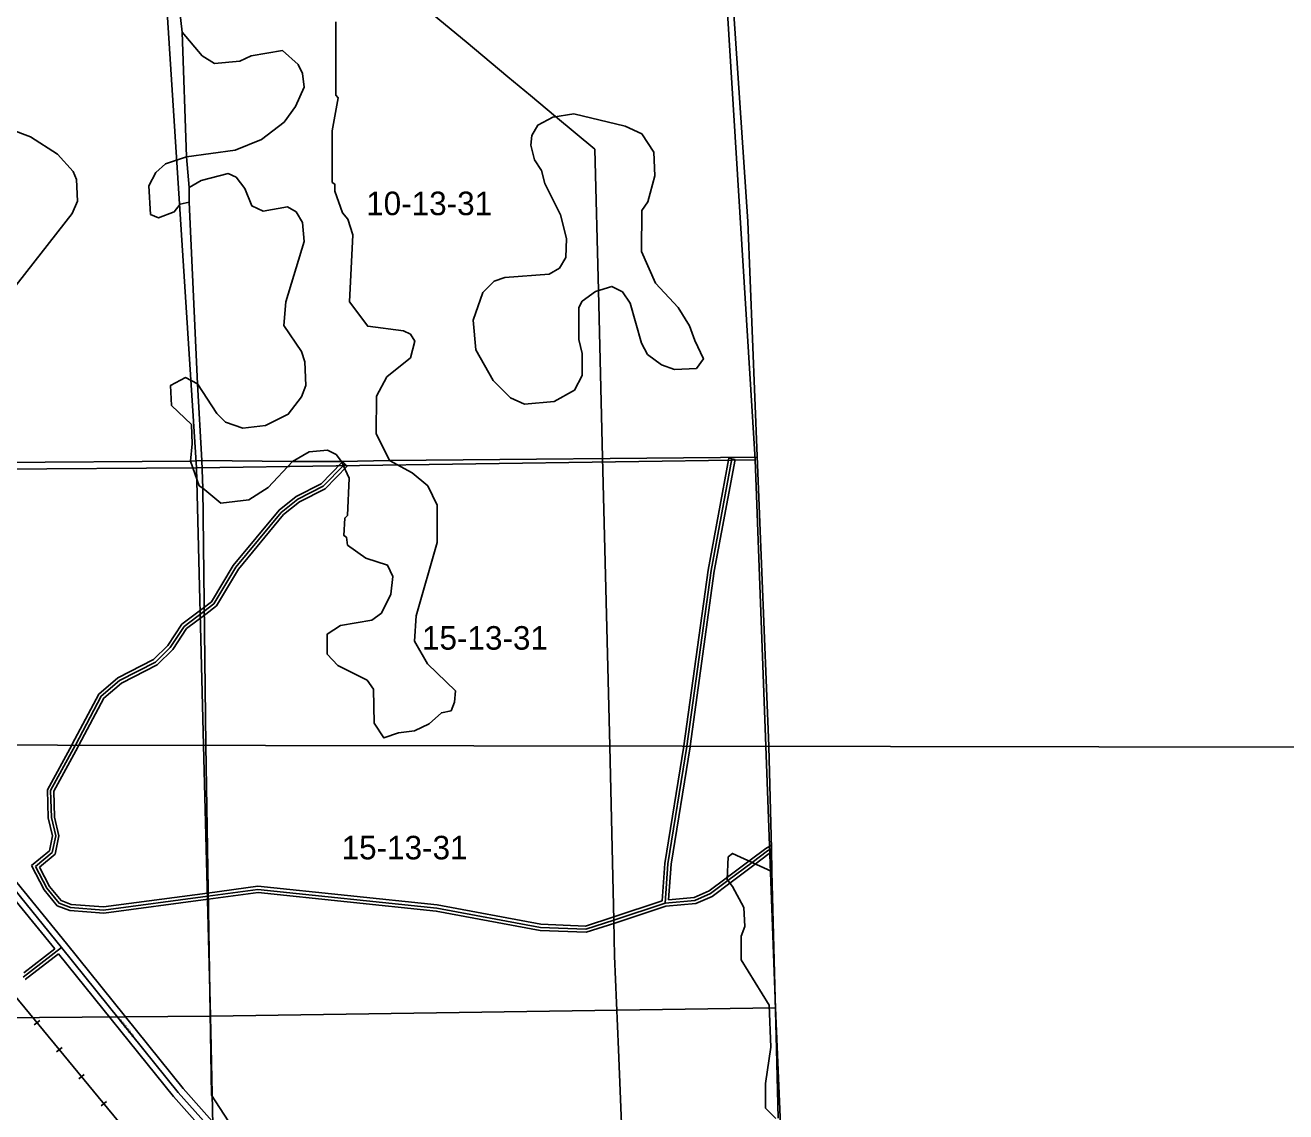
# Model space of a CAD drawing. Extents: x 457167 to 656239, y 1787309 to 1969297.
# Drawn here: x 600193 to 612242, y 1829281 to 1839669 of the extents above; entities that cross this region are included whole.
import ezdxf

# ---------------------------------------------------------------- set-up
doc = ezdxf.new("R2010")
doc.units = 0
for name, color, linetype in [('Level 1', 7, 'Continuous'), ('Level 10', 7, 'Continuous'), ('Level 13', 7, 'Continuous'), ('Level 14', 7, 'Continuous'), ('Level 2', 7, 'Continuous'), ('Level 31', 7, 'Continuous'), ('Level 32', 7, 'Continuous'), ('Level 34', 7, 'Continuous'), ('Level 37', 7, 'Continuous'), ('Level 5', 7, 'Continuous'), ('Level 55', 7, 'Continuous'), ('Level 63', 7, 'Continuous'), ('Level 7', 7, 'Continuous')]:
    doc.layers.add(name, color=color, linetype=linetype)

msp = doc.modelspace()

# ---------------------------------------------------------------- linework, layer by layer
at = {"layer": 'Level 1'}
for p, q in [((601829.377, 1835437.357), (601506.084, 1840473.56)), ((607170.807, 1835514.528), (606861.326, 1840518.581)), ((607170.807, 1835514.528), (601829.377, 1835437.357)), ((607272.597, 1832776.573), (607170.807, 1835514.528)), ((601829.377, 1835437.357), (596510.227, 1835404.137)), ((601896.789, 1832785.18), (601829.377, 1835437.357)), ((601962.587, 1830196.526), (601896.79, 1832785.18)), ((607365.612, 1830274.631), (607272.598, 1832776.573)), ((601962.587, 1830196.526), (596695.806, 1830155.9)), ((607365.612, 1830274.631), (601962.587, 1830196.526)), ((602079.82, 1824959.889), (601962.587, 1830196.526)), ((607365.612, 1830274.631), (607588.493, 1824953.327))]:
    msp.add_line(p, q, dxfattribs=at)
at = {"layer": 'Level 10'}
for points in [[(608855.535, 1847832.303), (608987.539, 1847323.296), (608998.541, 1846988.291), (609020.545, 1846333.28), (609027.547, 1846122.276), (609029.547, 1846076.276), (606536.52, 1845755.26), (606625.529, 1844604.242), (606637.532, 1843997.232), (606638.534, 1843800.23), (606643.535, 1843567.226), (606735.539, 1843182.221), (606755.54, 1842918.216), (606791.545, 1842386.208), (606805.546, 1842177.205), (606818.547, 1841987.202), (606942.56, 1840131.173), (606966.563, 1839777.168), (607099.577, 1837791.137), (607189.592, 1835549.102), (607300.473, 1832776.528)], [(607300.474, 1832776.528), (607300.612, 1832773.059), (607325.619, 1831796.044), (607330.62, 1831577.041), (607373.631, 1829879.014), (607390.636, 1829219.004)]]:
    msp.add_lwpolyline(points, dxfattribs=at)
at = {"layer": 'Level 13'}
msp.add_line((600541.357, 1830851.749), (600025.656, 1831485.959), dxfattribs=at)
msp.add_lwpolyline([(602034.863, 1829041.237), (601656.416, 1829466.141), (600541.357, 1830851.749)], dxfattribs=at)
at = {"layer": 'Level 14'}
for p, q in [((600587.909, 1830889.602), (600071.377, 1831524.833)), ((600474.896, 1830838.378), (599979.934, 1831447.083))]:
    msp.add_line(p, q, dxfattribs=at)
for points in [[(601990.058, 1829001.331), (601610.612, 1829427.354), (600512.647, 1830791.721)], [(602079.669, 1829081.144), (601702.22, 1829504.927), (600588.101, 1830889.366)]]:
    msp.add_lwpolyline(points, dxfattribs=at)
at = {"layer": 'Level 31'}
for p, q in [((606310.801, 1831275.936), (605818.462, 1831114.421)), ((600174.306, 1830568.67), (600541.357, 1830851.749))]:
    msp.add_line(p, q, dxfattribs=at)
for points in [[(606518.153, 1832777.781), (606749.477, 1834455.263), (606948.326, 1835523.066)], [(601900.411, 1834063.476), (601997.343, 1834137.515), (602206.467, 1834487.384), (602640.695, 1835011.835), (602799.165, 1835136.695), (603041.078, 1835261.436), (603238.512, 1835464.422), (603248.872, 1835475.006)], [(600672.42, 1832787.14), (600920.46, 1833255.846), (601095.86, 1833405.401), (601437.875, 1833579.801), (601579.817, 1833721.407), (601713.562, 1833921.207), (601900.411, 1834063.476)], [(600292.472, 1831627.372), (600451.296, 1831760.586), (600484.976, 1831918.713), (600443.511, 1832094.043), (600435.616, 1832352.23), (600669.728, 1832782.051), (600672.421, 1832787.14)], [(606310.801, 1831275.936), (606336.465, 1831651.164), (606517.605, 1832773.8), (606518.154, 1832777.781)], [(607325.346, 1831795.669), (607287.096, 1831774.628), (607140.431, 1831664.28), (606909.912, 1831491.133), (606744.435, 1831366.992), (606594.321, 1831300.648), (606310.801, 1831275.936)], [(601939.14, 1831343.129), (600942.278, 1831209.688), (600625.382, 1831234.886), (600517.146, 1831276.864), (600400.777, 1831418.852), (600292.472, 1831627.372)], [(605818.462, 1831114.421), (605551.736, 1831027.148), (605118.563, 1831044.466), (604126.609, 1831229.468), (602417.974, 1831407.161), (601939.14, 1831343.129)]]:
    msp.add_lwpolyline(points, dxfattribs=at)
at = {"layer": 'Level 32'}
for p, q in [((603227.435, 1835495.993), (603270.277, 1835454.052)), ((606918.833, 1835528.559), (606977.82, 1835517.575)), ((606282.249, 1831298.141), (605809.11, 1831142.926)), ((606316.858, 1831246.349), (605827.813, 1831085.914)), ((600178.714, 1830609.956), (600474.895, 1830838.378)), ((600193.105, 1830545.281), (600512.647, 1830791.721))]:
    msp.add_line(p, q, dxfattribs=at)
for points in [[(601882.201, 1834087.317), (601974.55, 1834157.856), (602181.894, 1834504.747), (602619.622, 1835033.425), (602782.858, 1835162.04), (603022.983, 1835285.859), (603217.04, 1835485.375), (603227.435, 1835495.993)], [(606487.865, 1832777.829), (606487.931, 1832778.239), (606719.855, 1834460.061), (606918.833, 1835528.559)], [(606548.43, 1832777.732), (606779.1, 1834450.465), (606977.82, 1835517.575)], [(601918.621, 1834039.635), (602020.135, 1834117.174), (602231.04, 1834470.021), (602661.767, 1834990.244), (602815.471, 1835111.349), (603059.174, 1835237.013), (603270.277, 1835454.052)], [(600638.366, 1832787.195), (600643.295, 1832796.242), (600896.628, 1833274.951), (601079.085, 1833430.522), (601420.034, 1833604.38), (601556.533, 1833740.556), (601691.411, 1833942.049), (601882.238, 1834087.346)], [(600706.334, 1832787.086), (600944.292, 1833236.741), (601112.636, 1833380.28), (601455.715, 1833555.222), (601603.1, 1833702.259), (601735.712, 1833900.365), (601918.585, 1834039.606)], [(600254.758, 1831634.896), (600424.105, 1831776.936), (600454.231, 1831918.37), (600413.618, 1832090.092), (600405.381, 1832359.44), (600638.367, 1832787.195)], [(600330.186, 1831619.847), (600478.487, 1831744.236), (600515.723, 1831919.056), (600473.406, 1832097.994), (600465.851, 1832345.02), (600696.16, 1832767.859), (600706.335, 1832787.086)], [(606282.248, 1831298.141), (606306.629, 1831654.584), (606487.866, 1832777.829)], [(606343.124, 1831308.867), (606366.301, 1831647.744), (606547.276, 1832769.361), (606548.431, 1832777.732)], [(607326.396, 1831762.006), (607303.426, 1831749.371), (607158.459, 1831640.299), (606927.922, 1831467.141), (606759.696, 1831340.938), (606601.89, 1831271.193), (606316.858, 1831246.349)], [(607324.76, 1831829.587), (607270.766, 1831799.886), (607122.405, 1831688.26), (606891.901, 1831515.126), (606729.172, 1831393.046), (606586.751, 1831330.103), (606343.124, 1831308.867)], [(601943.12, 1831313.394), (600943.088, 1831179.528), (600618.627, 1831205.327), (600498.943, 1831251.746), (600375.594, 1831402.252), (600254.759, 1831634.896)], [(601935.159, 1831372.865), (600941.468, 1831239.847), (600632.137, 1831264.443), (600535.348, 1831301.981), (600425.961, 1831435.452), (600330.185, 1831619.847)], [(605809.132, 1831142.933), (605547.54, 1831057.34), (605121.93, 1831074.355), (604130.918, 1831259.182), (602417.531, 1831437.37), (601935.163, 1831372.865)], [(605827.791, 1831085.907), (605555.933, 1830996.956), (605115.197, 1831014.576), (604122.3, 1831199.755), (602418.416, 1831376.953), (601943.116, 1831313.394)]]:
    msp.add_lwpolyline(points, dxfattribs=at)
at = {"layer": 'Level 37'}
for p, q in [((600279.686, 1830111.249), (600331.607, 1830154.135)), ((600492.935, 1829853.071), (600544.856, 1829895.957)), ((600706.183, 1829594.894), (600758.105, 1829637.78)), ((600919.432, 1829336.717), (600971.352, 1829379.603))]:
    msp.add_line(p, q, dxfattribs=at)
msp.add_lwpolyline([(598319.289, 1832790.907), (598322.931, 1832785.62), (599200.301, 1831445.758), (599724.626, 1830836.251), (600039.078, 1830455.422), (601413.654, 1828791.243), (602195.548, 1827814.494), (602669.88, 1827372.006), (603111.501, 1826993.203), (605308.923, 1825108.745), (606070.731, 1824461.188), (606082.186, 1824451.355), (606233.024, 1824323.52), (607544.145, 1823212.005)], dxfattribs=at)
at = {"layer": 'Level 5'}
for p, q in [((601693.955, 1839601.722), (601669.203, 1839826.836)), ((601734.393, 1838409.604), (601693.955, 1839601.722)), ((601759.075, 1838117.799), (601734.393, 1838409.604)), ((601758.946, 1837976.077), (601759.075, 1838117.799)), ((601840.449, 1836242.031), (601758.946, 1837976.077)), ((601881.355, 1835508.409), (601840.449, 1836242.031)), ((599697.251, 1835485.719), (601772.984, 1835500.168)), ((601772.984, 1835500.168), (601881.355, 1835508.409)), ((602748.324, 1835499.152), (601881.355, 1835508.409)), ((601889.426, 1835241.645), (601881.355, 1835508.409)), ((602748.324, 1835499.152), (603215.15, 1835498.665)), ((603215.15, 1835498.665), (603673.675, 1835506.506)), ((603673.675, 1835506.506), (607189.993, 1835539.069)), ((601889.426, 1835241.645), (601920.13, 1832785.142))]:
    msp.add_line(p, q, dxfattribs=at)
msp.add_lwpolyline([(601920.131, 1832785.142), (601920.165, 1832782.376), (601974.957, 1829439.455), (602174.701, 1829130.821), (601640.799, 1828756.242), (601607.389, 1828697.921), (602240.091, 1827896.981), (603147.826, 1827029.021), (602146.303, 1825929.711)], dxfattribs=at)
at = {"layer": 'Level 55'}
for p, q in [((604406.291, 1839508.496), (604806.451, 1839176.678)), ((604806.451, 1839176.678), (605023.073, 1838996.385)), ((605711.362, 1835536.626), (605779.508, 1832778.964)), ((605862.661, 1829876.214), (605928.025, 1828265.628))]:
    msp.add_line(p, q, dxfattribs=at)
for points in [[(603019.511, 1843147.818), (603040.731, 1842173.265), (603049.709, 1841769.626), (603074.811, 1840613.253), (603230.03, 1840484.308), (603613.945, 1840165.226), (604406.291, 1839508.496)], [(605023.073, 1838996.385), (605261.646, 1838797.516), (605638.915, 1838483.193), (605672.119, 1837133.001), (605711.362, 1835536.626)], [(605779.509, 1832778.964), (605779.612, 1832774.791), (605818.462, 1831114.421)], [(605818.462, 1831114.421), (605826.595, 1830768.237), (605862.661, 1829876.214)]]:
    msp.add_lwpolyline(points, dxfattribs=at)
at = {"layer": 'Level 63'}
for points in [[(576611.219, 1832825.663), (616425.226, 1832761.92), (616473.71, 1878215.526), (576708.29, 1878279.4), (576611.219, 1832825.663)], [(576514.526, 1787372.776), (616376.934, 1787309.166), (616425.227, 1832761.92), (576611.22, 1832825.663), (576514.526, 1787372.776)]]:
    msp.add_lwpolyline(points, dxfattribs=at)
at = {"layer": 'Level 7'}
for points in [[(601734.393, 1838409.604), (602201.288, 1838475.796), (602451.48, 1838575.57), (602668.411, 1838742.073), (602776.912, 1838891.996), (602860.471, 1839075.289), (602843.97, 1839208.701), (602802.35, 1839292.102), (602652.457, 1839425.643), (602352.294, 1839375.951), (602243.853, 1839326.031), (602002.1, 1839301.289), (601885.459, 1839376.45), (601693.955, 1839601.722)], [(603673.675, 1835506.506), (603548.891, 1835765.071), (603549.289, 1836123.526), (603649.519, 1836306.829), (603874.76, 1836489.963), (603916.64, 1836648.316), (603875.019, 1836715.046), (603808.357, 1836748.456), (603466.604, 1836790.496), (603291.81, 1837024.109), (603325.836, 1837665.969), (603275.955, 1837816.091), (603225.994, 1837874.471), (603151.201, 1838082.985), (603151.261, 1838149.666), (603126.29, 1838166.376), (603126.807, 1838658.214), (603185.495, 1838974.929), (603160.515, 1838999.969), (603161.26, 1839700.22)], [(600049.074, 1837110.936), (600641.755, 1837868.881), (600691.905, 1837985.562), (600683.803, 1838193.966), (600650.522, 1838269.026), (600500.63, 1838435.919), (600242.405, 1838602.901), (599709.078, 1838803.561)], [(601758.946, 1837976.077), (601675.555, 1837959.506), (601617.135, 1837884.545), (601467.015, 1837826.353), (601392.023, 1837859.764), (601375.641, 1838134.898), (601442.461, 1838259.84), (601534.231, 1838343.101), (601734.393, 1838409.604)], [(601840.449, 1836242.031), (602023.553, 1835958.406), (602106.825, 1835874.976), (602273.477, 1835816.426), (602490.259, 1835841.207), (602707.13, 1835949.35), (602832.331, 1836115.942), (602874.15, 1836224.285), (602866.039, 1836449.358), (602832.788, 1836549.43), (602666.325, 1836799.682), (602683.263, 1837024.756), (602858.911, 1837599.766), (602842.43, 1837783.199), (602784.209, 1837883.3), (602700.877, 1837933.381), (602467.435, 1837891.969), (602359.124, 1837942.109), (602292.601, 1838108.901), (602209.33, 1838217.343), (602134.369, 1838250.783), (601875.846, 1838184.351), (601759.075, 1838117.799)], [(601772.984, 1835500.168), (601789.843, 1835666.891), (601781.711, 1835850.294), (601590.138, 1836033.886), (601582.026, 1836225.649), (601723.807, 1836300.521), (601840.449, 1836242.031)], [(601889.426, 1835241.645), (601856.116, 1835266.686), (601772.984, 1835500.168)], [(601889.426, 1835241.645), (602064.32, 1835099.733), (602331.112, 1835132.785), (602514.643, 1835249.298), (602748.324, 1835499.152)], [(602748.324, 1835499.152), (602906.805, 1835590.695), (603081.897, 1835607.166), (603165.198, 1835565.386), (603215.15, 1835498.665)], [(603215.15, 1835498.665), (603290.011, 1835340.172), (603272.953, 1834981.746), (603247.943, 1834956.736), (603239.405, 1834790.044), (603264.415, 1834773.343), (603272.655, 1834698.312), (603447.588, 1834573.071), (603655.93, 1834506.151), (603705.852, 1834397.75), (603688.983, 1834231.026), (603597.083, 1834047.723), (603505.322, 1833981.132), (603205.15, 1833931.44), (603080.039, 1833848.208), (603079.81, 1833656.476), (603179.752, 1833548.004), (603463.016, 1833405.963), (603521.307, 1833322.532), (603529.29, 1832997.416), (603620.821, 1832855.605), (603762.602, 1832905.486), (603912.684, 1832921.997), (604054.475, 1832988.529), (604171.275, 1833096.761), (604263.006, 1833113.341), (604296.446, 1833196.673), (604304.885, 1833305.045), (604038.381, 1833563.758), (603913.568, 1833780.641), (603930.507, 1834022.355), (604131.325, 1834722.406), (604131.712, 1835080.872), (604040.21, 1835264.365), (603890.287, 1835389.576), (603673.675, 1835506.506)], [(607368.316, 1829216.994), (607268.384, 1829317.125), (607268.612, 1829550.538), (607319.021, 1829900.634), (607302.768, 1830300.771), (607036.462, 1830734.556), (607036.691, 1830959.64), (607070.141, 1831051.301), (607062, 1831234.704), (606953.857, 1831434.906), (606903.906, 1831501.627), (606912.465, 1831718.371), (606954.185, 1831751.681), (607330.567, 1831579.342)]]:
    msp.add_lwpolyline(points, dxfattribs=at)
msp.add_lwpolyline([(604966.355, 1836047.001), (605249.818, 1836071.712), (605441.68, 1836179.855), (605516.839, 1836321.507), (605517.068, 1836529.911), (605483.846, 1836663.322), (605484.175, 1836971.767), (605517.585, 1837030.088), (605642.725, 1837121.661), (605801.187, 1837171.512), (605901.148, 1837121.361), (605976.08, 1837012.931), (606084.024, 1836629.325), (606142.285, 1836520.923), (606275.537, 1836420.722), (606400.549, 1836378.912), (606608.95, 1836387.023), (606675.741, 1836478.655), (606592.569, 1836653.817), (606542.717, 1836795.599), (606434.505, 1836970.751), (606218.031, 1837204.404), (606084.978, 1837504.668), (606085.365, 1837896.475), (606143.815, 1837979.776), (606210.765, 1838229.761), (606202.663, 1838454.874), (606086.15, 1838630.066), (605927.858, 1838705.256), (605436.112, 1838822.486), (605236.01, 1838789.345), (605094.229, 1838714.483), (605035.779, 1838614.511), (605027.35, 1838522.81), (605060.53, 1838381.058), (605127.122, 1838280.956), (605160.333, 1838155.885), (605310.057, 1837855.611), (605368.189, 1837630.467), (605359.66, 1837447.065), (605301.17, 1837347.102), (605201.1, 1837288.841), (604775.885, 1837255.959), (604675.824, 1837222.708), (604567.354, 1837114.466), (604475.365, 1836847.801), (604500.076, 1836564.336), (604666.47, 1836272.373), (604833.033, 1836105.481), (604966.355, 1836047.001)], close=True, dxfattribs=at)

# ---------------------------------------------------------------- texts
at = {"layer": 'Level 2'}
for s, p in [('10-13-31', (603451.729, 1837852.908)), ('15-13-31', (603985.138, 1833699.056)), ('15-13-31', (603216.859, 1831694.481))]:
    msp.add_text(s, height=225, dxfattribs=at).set_placement(p)
at = {"layer": 'Level 34'}
msp.add_text('CONE ROAD', height=25, rotation=308.8249361, dxfattribs=at).set_placement((601088.626, 1830153.372))

doc.saveas('drawing.dxf')
